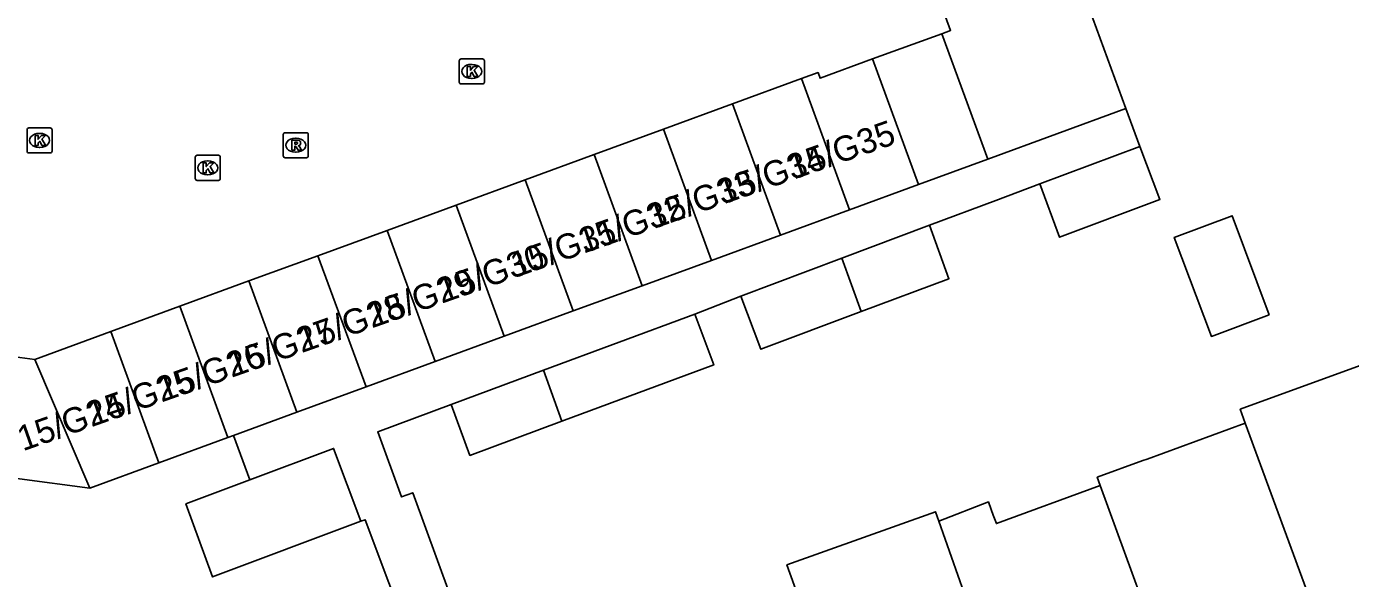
# Model space of a CAD drawing. Extents: x 161258 to 161838, y 380836 to 381727.
# Drawn here: x 161617.4 to 161670.2, y 381501.6 to 381523.6 of the extents above; entities that cross this region are included whole.
import ezdxf

# ---------------------------------------------------------------- set-up
doc = ezdxf.new("R2010")
doc.units = 0
for name, color, linetype in [('IMGEO_Kolk', 7, 'Continuous'), ('IMGEO_Pand', 7, 'Continuous'), ('IMGEO_Pand_nummerreeks', 7, 'Continuous'), ('IMGEO_Rioolput', 7, 'Continuous'), ('IMGEO_Voetpad_open', 7, 'Continuous')]:
    doc.layers.add(name, color=color, linetype=linetype)

msp = doc.modelspace()

# ---------------------------------------------------------------- linework, layer by layer
at = {"layer": 'IMGEO_Kolk'}
for p, q in [((161634.686, 381521.413), (161634.686, 381522.265)), ((161634.761, 381522.339), (161635.613, 381522.339)), ((161635.174, 381522.119), (161635.199, 381522.119)), ((161635.687, 381522.265), (161635.687, 381521.413)), ((161635.197, 381521.559), (161635.172, 381521.559)), ((161635.613, 381521.339), (161634.761, 381521.339)), ((161617.439, 381518.661), (161617.439, 381519.513)), ((161617.514, 381519.587), (161618.366, 381519.587)), ((161617.927, 381519.367), (161617.952, 381519.367)), ((161618.44, 381519.513), (161618.44, 381518.661)), ((161617.95, 381518.807), (161617.925, 381518.807)), ((161618.366, 381518.587), (161617.514, 381518.587)), ((161624.149, 381517.566), (161624.149, 381518.418)), ((161624.224, 381518.492), (161625.076, 381518.492)), ((161624.637, 381518.272), (161624.662, 381518.272)), ((161625.15, 381518.418), (161625.15, 381517.566)), ((161624.66, 381517.712), (161624.635, 381517.712)), ((161625.076, 381517.492), (161624.224, 381517.492))]:
    msp.add_line(p, q, dxfattribs=at)
for points in [[(161634.686, 381521.413), (161634.686, 381522.265)], [(161634.761, 381522.339), (161635.613, 381522.339)], [(161635.007, 381522.039), (161635.13, 381522.039), (161635.13, 381521.888), (161635.26, 381522.039), (161635.424, 381522.039), (161635.278, 381521.888), (161635.431, 381521.639), (161635.279, 381521.639), (161635.194, 381521.803), (161635.13, 381521.736), (161635.13, 381521.639), (161635.007, 381521.639), (161635.007, 381522.039)], [(161635.687, 381522.265), (161635.687, 381521.413)], [(161635.613, 381521.339), (161634.761, 381521.339)], [(161617.439, 381518.661), (161617.439, 381519.513)], [(161617.514, 381519.587), (161618.366, 381519.587)], [(161617.76, 381519.287), (161617.883, 381519.287), (161617.883, 381519.136), (161618.013, 381519.287), (161618.177, 381519.287), (161618.031, 381519.136), (161618.184, 381518.887), (161618.032, 381518.887), (161617.947, 381519.051), (161617.883, 381518.984), (161617.883, 381518.887), (161617.76, 381518.887), (161617.76, 381519.287)], [(161618.44, 381519.513), (161618.44, 381518.661)], [(161618.366, 381518.587), (161617.514, 381518.587)], [(161624.149, 381517.566), (161624.149, 381518.418)], [(161624.224, 381518.492), (161625.076, 381518.492)], [(161624.47, 381518.192), (161624.593, 381518.192), (161624.593, 381518.041), (161624.723, 381518.192), (161624.887, 381518.192), (161624.741, 381518.041), (161624.894, 381517.792), (161624.742, 381517.792), (161624.657, 381517.956), (161624.593, 381517.889), (161624.593, 381517.792), (161624.47, 381517.792), (161624.47, 381518.192)], [(161625.15, 381518.418), (161625.15, 381517.566)], [(161625.076, 381517.492), (161624.224, 381517.492)]]:
    msp.add_lwpolyline(points, dxfattribs=at)
for centre, start, end in [((161634.763, 381522.263), 91.552, 178.448), ((161634.763, 381522.263), 91.552, 178.448), ((161635.611, 381522.263), 1.552, 88.448), ((161635.611, 381522.263), 1.552, 88.448), ((161634.763, 381521.415), 181.552, 268.448), ((161634.763, 381521.415), 181.552, 268.448), ((161635.611, 381521.415), 271.552, 358.448), ((161635.611, 381521.415), 271.552, 358.448), ((161617.516, 381519.511), 91.552, 178.448), ((161617.516, 381519.511), 91.552, 178.448), ((161618.364, 381519.511), 1.552, 88.448), ((161618.364, 381519.511), 1.552, 88.448), ((161617.516, 381518.663), 181.552, 268.448), ((161617.516, 381518.663), 181.552, 268.448), ((161618.364, 381518.663), 271.552, 358.448), ((161618.364, 381518.663), 271.552, 358.448), ((161624.226, 381518.416), 91.552, 178.448), ((161624.226, 381518.416), 91.552, 178.448), ((161625.074, 381518.416), 1.552, 88.448), ((161625.074, 381518.416), 1.552, 88.448), ((161624.226, 381517.568), 181.552, 268.448), ((161624.226, 381517.568), 181.552, 268.448), ((161625.074, 381517.568), 271.552, 358.448), ((161625.074, 381517.568), 271.552, 358.448)]:
    msp.add_arc(centre, 0.0765, start, end, dxfattribs=at)
for centre, major_axis, ratio, start_param, end_param in [((161635.173, 381521.839), (-0.387, 0.002), 0.722429, 4.712389, 7.853982), ((161635.198, 381521.839), (-0.39, 0.002), 0.717154, 1.570796, 4.712389), ((161617.926, 381519.087), (-0.387, 0.002), 0.722429, 4.712389, 7.853982), ((161617.951, 381519.087), (-0.39, 0.002), 0.717154, 1.570796, 4.712389), ((161624.636, 381517.992), (-0.387, 0.002), 0.722429, 4.712389, 7.853982), ((161624.661, 381517.992), (-0.39, 0.002), 0.717154, 1.570796, 4.712389)]:
    msp.add_ellipse(centre, major_axis=major_axis, ratio=ratio, start_param=start_param, end_param=end_param, dxfattribs=at)
at = {"layer": 'IMGEO_Pand'}
for points in [[(161658.502, 381527.949), (161661.283, 381520.357)], [(161653.346, 381526.061), (161654.293, 381523.475), (161653.937, 381523.345)], [(161653.937, 381523.345), (161651.181, 381522.335)], [(161653.937, 381523.345), (161655.771, 381518.338)], [(161651.181, 381522.335), (161649.086, 381521.568), (161649.002, 381521.795), (161648.342, 381521.553)], [(161653.015, 381517.329), (161651.181, 381522.335)], [(161648.342, 381521.553), (161645.586, 381520.544)], [(161648.342, 381521.553), (161650.259, 381516.319)], [(161645.586, 381520.544), (161642.83, 381519.534)], [(161647.503, 381515.31), (161645.586, 381520.544)], [(161655.771, 381518.338), (161661.283, 381520.357)], [(161642.83, 381519.534), (161640.074, 381518.525)], [(161642.83, 381519.534), (161644.747, 381514.301)], [(161661.849, 381518.849), (161662.646, 381516.724), (161658.643, 381515.224), (161657.846, 381517.349)], [(161661.849, 381518.849), (161657.846, 381517.349)], [(161640.074, 381518.525), (161637.318, 381517.516)], [(161641.991, 381513.291), (161640.074, 381518.525)], [(161653.015, 381517.329), (161655.771, 381518.338)], [(161637.318, 381517.516), (161634.561, 381516.506)], [(161637.318, 381517.516), (161639.234, 381512.282)], [(161650.259, 381516.319), (161653.015, 381517.329)], [(161634.561, 381516.506), (161631.805, 381515.497)], [(161636.478, 381511.272), (161634.561, 381516.506)], [(161647.503, 381515.31), (161650.259, 381516.319)], [(161667.005, 381512.134), (161664.698, 381511.267), (161663.215, 381515.214), (161665.522, 381516.081), (161667.005, 381512.134)], [(161653.448, 381515.7), (161649.951, 381514.389)], [(161653.448, 381515.7), (161654.227, 381513.569), (161650.728, 381512.257)], [(161631.805, 381515.497), (161629.049, 381514.488)], [(161631.805, 381515.497), (161633.722, 381510.263)], [(161644.747, 381514.301), (161647.503, 381515.31)], [(161629.049, 381514.488), (161626.293, 381513.478)], [(161630.966, 381509.254), (161629.049, 381514.488)], [(161641.991, 381513.291), (161644.747, 381514.301)], [(161649.951, 381514.389), (161645.917, 381512.877)], [(161650.728, 381512.257), (161649.951, 381514.389)], [(161623.537, 381512.469), (161626.293, 381513.478)], [(161626.293, 381513.478), (161628.21, 381508.244)], [(161639.234, 381512.282), (161641.991, 381513.291)], [(161623.537, 381512.469), (161620.781, 381511.46)], [(161625.454, 381507.235), (161623.537, 381512.469)], [(161650.728, 381512.257), (161646.713, 381510.753), (161645.917, 381512.877)], [(161636.478, 381511.272), (161639.234, 381512.282)], [(161644.091, 381512.159), (161638.052, 381509.919)], [(161644.091, 381512.159), (161644.843, 381510.13), (161638.785, 381507.883)], [(161620.781, 381511.46), (161617.757, 381510.352)], [(161622.698, 381506.225), (161620.781, 381511.46)], [(161633.722, 381510.263), (161636.478, 381511.272)], [(161617.757, 381510.352), (161614.948, 381510.719)], [(161617.757, 381510.352), (161619.942, 381505.216)], [(161630.966, 381509.254), (161633.722, 381510.263)], [(161666.051, 381507.805), (161665.848, 381508.363), (161671.22, 381510.325)], [(161638.052, 381509.919), (161634.362, 381508.551)], [(161638.785, 381507.883), (161638.052, 381509.919)], [(161628.21, 381508.244), (161630.966, 381509.254)], [(161625.673, 381507.315), (161628.21, 381508.244)], [(161638.785, 381507.883), (161635.114, 381506.522), (161634.362, 381508.551)], [(161660.262, 381505.316), (161660.141, 381505.647), (161661.968, 381506.314), (161662.13, 381506.373), (161666.051, 381507.805)], [(161666.051, 381507.805), (161668.918, 381500), (161670.084, 381496.883)], [(161622.698, 381506.225), (161625.454, 381507.235)], [(161625.673, 381507.315), (161625.454, 381507.235)], [(161630.765, 381503.894), (161629.674, 381506.798), (161626.323, 381505.539)], [(161619.942, 381505.216), (161622.698, 381506.225)], [(161614.324, 381505.951), (161619.942, 381505.216)], [(161626.323, 381505.539), (161623.779, 381504.583), (161624.844, 381501.669), (161630.765, 381503.894)], [(161653.824, 381503.89), (161655.799, 381504.662), (161655.909, 381504.366), (161655.996, 381504.132), (161656.119, 381503.802), (161660.262, 381505.316)], [(161664.137, 381494.711), (161662.204, 381500), (161660.262, 381505.316)], [(161649.21, 381498.143), (161647.757, 381502.15), (161653.689, 381504.271), (161653.824, 381503.89)], [(161653.824, 381503.89), (161655.082, 381500.309), (161655.194, 381500), (161657.945, 381492.45)]]:
    msp.add_lwpolyline(points, dxfattribs=at)
at = {"layer": 'IMGEO_Rioolput'}
for p, q in [((161627.662, 381518.469), (161627.662, 381519.321)), ((161627.737, 381519.395), (161628.589, 381519.395)), ((161628.663, 381519.321), (161628.663, 381518.469)), ((161628.15, 381519.175), (161628.175, 381519.175)), ((161628.589, 381518.395), (161627.737, 381518.395)), ((161628.173, 381518.615), (161628.148, 381518.615))]:
    msp.add_line(p, q, dxfattribs=at)
for points in [[(161627.662, 381518.469), (161627.662, 381519.321)], [(161627.737, 381519.395), (161628.589, 381519.395)], [(161628.663, 381519.321), (161628.663, 381518.469)], [(161628.251, 381519.093), (161627.999, 381519.095), (161627.999, 381518.695)], [(161627.999, 381518.695), (161628.123, 381518.695), (161628.123, 381518.857), (161628.134, 381518.857)], [(161628.177, 381519.014), (161628.123, 381519.014), (161628.123, 381518.933)], [(161628.123, 381518.933), (161628.175, 381518.933)], [(161628.181, 381518.828), (161628.252, 381518.695), (161628.392, 381518.695), (161628.327, 381518.821)], [(161628.589, 381518.395), (161627.737, 381518.395)]]:
    msp.add_lwpolyline(points, dxfattribs=at)
for centre, radius, start, end in [((161627.739, 381519.319), 0.0765, 91.552, 178.448), ((161627.739, 381519.319), 0.0765, 91.552, 178.448), ((161628.587, 381519.319), 0.0765, 1.552, 88.448), ((161628.587, 381519.319), 0.0765, 1.552, 88.448), ((161628.133, 381518.804), 0.0533, 26.0293, 88.6989), ((161628.159, 381519.122), 0.19, 274.7715, 282.9687), ((161628.183, 381518.918), 0.0964, 77.0061, 93.1865), ((161628.197, 381518.975), 0.0378, 276.6634, 79.6772), ((161628.25, 381518.983), 0.109, 350.3612, 89.416), ((161628.248, 381518.983), 0.112, 277.5842, 350.9817), ((161628.232, 381518.768), 0.108, 29.5134, 73.7905), ((161627.739, 381518.471), 0.0765, 181.552, 268.448), ((161627.739, 381518.471), 0.0765, 181.552, 268.448), ((161628.587, 381518.471), 0.0765, 271.552, 358.448), ((161628.587, 381518.471), 0.0765, 271.552, 358.448)]:
    msp.add_arc(centre, radius, start, end, dxfattribs=at)
for centre, major_axis, ratio, start_param, end_param in [((161628.149, 381518.895), (-0.387, 0.002), 0.722429, 4.712389, 7.853982), ((161628.174, 381518.895), (-0.39, 0.002), 0.717154, 1.570796, 4.712389)]:
    msp.add_ellipse(centre, major_axis=major_axis, ratio=ratio, start_param=start_param, end_param=end_param, dxfattribs=at)
at = {"layer": 'IMGEO_Voetpad_open'}
for points in [[(161661.283, 381520.357), (161661.849, 381518.849)], [(161657.846, 381517.349), (161656.102, 381516.695), (161653.448, 381515.7)], [(161645.917, 381512.877), (161644.091, 381512.159)], [(161634.362, 381508.551), (161631.436, 381507.466), (161632.385, 381504.866), (161632.83, 381505.029), (161635.789, 381496.926)], [(161626.323, 381505.539), (161625.673, 381507.315)], [(161633.723, 381496.514), (161630.927, 381503.955), (161630.765, 381503.894)]]:
    msp.add_lwpolyline(points, dxfattribs=at)

# ---------------------------------------------------------------- texts
at = {"layer": 'IMGEO_Pand_nummerreeks'}
for s, rotation, p in [('15/G35', 19.4143, (161648.032, 381517.519)), ('15/G34', 19.4143, (161645.236, 381516.534)), ('15/G33', 19.4143, (161642.439, 381515.548)), ('15/G32', 19.4143, (161639.637, 381514.561)), ('15/G31', 19.4143, (161636.95, 381513.614)), ('15/G30', 19.4143, (161634.053, 381512.593)), ('15/G29', 19.4143, (161631.251, 381511.605)), ('15/G28', 19.4143, (161628.46, 381510.621)), ('15/G27', 19.4143, (161625.661, 381509.635)), ('15/G26', 19.4118, (161622.864, 381508.65)), ('15/G25', 19.4143, (161620.068, 381507.664)), ('15/G24', 19.4143, (161617.271, 381506.678))]:
    msp.add_text(s, height=1, rotation=rotation, dxfattribs=at).set_placement(p)

doc.saveas('drawing.dxf')
